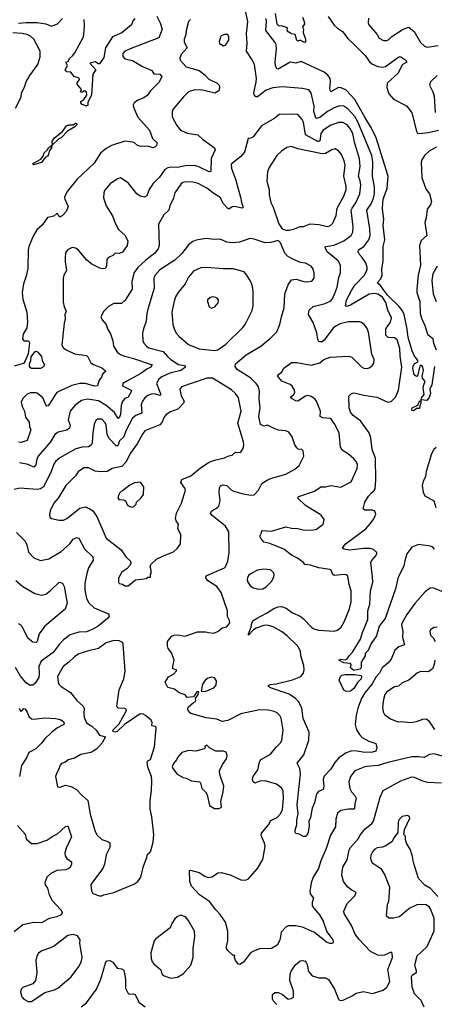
# Model space of a CAD drawing. Extents: x 1954678 to 2060275, y 904822 to 1016299.
# Tile 391 of 467: x 2033756 to 2037539, y 960567 to 969543. Entities that reach past the tile are written whole.
import ezdxf

# ---------------------------------------------------------------- set-up
doc = ezdxf.new("R2010")
doc.units = 0

msp = doc.modelspace()

# ---------------------------------------------------------------- linework, layer by layer
at = {"layer": '0CON20XD'}
for points in [[(2035007.5, 969575), (2035038.1, 969515), (2035056.7, 969455), (2035025, 969375.7), (2034778.3, 969281.7), (2034715.8, 969254.2), (2034696.2, 969235), (2034696.1, 969206.1), (2034716.7, 969185), (2034785, 969170.6), (2034876, 969115), (2034960.4, 969080.4), (2034978.6, 969048.6), (2035035.7, 969045.7), (2035053.8, 969025), (2035027.9, 968972.1), (2034950.8, 968895), (2034918.2, 968851.8), (2034890.2, 968829.8), (2034835, 968808.2), (2034800.5, 968785), (2034791.5, 968765), (2034793.1, 968745), (2034820.5, 968680.5), (2034835, 968654.4), (2034939.2, 968535), (2034969.3, 968459.3), (2035009.1, 968419.1), (2035005.8, 968394.2), (2034990.3, 968379.7), (2034975, 968375.5), (2034925, 968388.8), (2034865, 968385.8), (2034830, 968395), (2034805, 968419.2), (2034787.4, 968427.4), (2034715, 968434.5), (2034593, 968397), (2034545, 968367.5), (2034493.1, 968325), (2034436.4, 968233.6), (2034277.5, 968085), (2034188.6, 967975), (2034165.6, 967925), (2034168.9, 967905), (2034198.7, 967838.7), (2034179.8, 967795), (2034145, 967754.2), (2034125, 967741.2), (2034112.4, 967752.4), (2034105, 967771.2), (2034095, 967776.9), (2034067.6, 967752.4), (2034009.7, 967740.3), (2033961.1, 967668.9), (2033912.2, 967627.8), (2033879.7, 967570.3), (2033838.9, 967475), (2033833.3, 967445), (2033830.5, 967275), (2033815.6, 967205), (2033791.1, 967135), (2033778.9, 967055), (2033784.5, 966995), (2033821.2, 966875), (2033828.2, 966785), (2033821.1, 966735), (2033787.1, 966675), (2033783.1, 966633.1), (2033795, 966614), (2033834.2, 966614.2), (2033842.5, 966605), (2033845.6, 966594.4), (2033832.7, 966497.3), (2033806.7, 966433.3), (2033790.4, 966409.6), (2033705.7, 966385)], [(2033745, 969510.7), (2033815, 969518.2), (2033915, 969517.9), (2033994.5, 969504.5), (2034045.6, 969484.4), (2034100, 969505), (2034146.9, 969553.1)], [(2034805.6, 969554.4), (2034788.3, 969531.7), (2034776.2, 969495), (2034686.9, 969423.1), (2034603.6, 969385), (2034538.5, 969285), (2034525, 969197.5), (2034485, 969140), (2034475, 969140), (2034445, 969157.5), (2034397.5, 969145), (2034450, 969085), (2034422.3, 969045), (2034412.9, 968855), (2034378.9, 968791.1), (2034377.1, 968762.9), (2034365, 968753.8), (2034325, 968770.6), (2034314.2, 968785), (2034313.9, 968796.1), (2034340, 968815), (2034368.1, 968855), (2034368.5, 968865), (2034365, 968882.5), (2034355, 968892.5), (2034335, 968890), (2034325, 968880), (2034312.5, 968885), (2034320, 968905), (2034280, 968955), (2034281.7, 968968.3), (2034301.7, 968998.3), (2034300, 969010), (2034253.3, 969023.3), (2034223, 969063), (2034185, 969067.5), (2034170, 969085), (2034193.8, 969125), (2034177.5, 969155), (2034197.1, 969162.9), (2034210.2, 969189.8), (2034238, 969212), (2034258.3, 969241.7), (2034337.5, 969385), (2034345, 969440), (2034348.8, 969485), (2034344.4, 969545)], [(2037540, 964715), (2037525.6, 964735), (2037505, 964744.6), (2037395, 964757.5), (2037335, 964734.4), (2037288, 964672), (2037269.2, 964610.8), (2037260.5, 964559.5), (2037208.6, 964461.4), (2037185.9, 964354.1), (2037089.2, 964085), (2037035.7, 964015), (2037010, 963925), (2036962.9, 963855), (2036935, 963792.5), (2036907.5, 963765), (2036906.7, 963745), (2036872.9, 963685), (2036871.5, 963635), (2036858.5, 963621.5), (2036805, 963610.3), (2036775.7, 963635), (2036779.2, 963665), (2036775, 963673.3), (2036715, 963679.4), (2036666.7, 963705), (2036685.7, 963714.3), (2036725, 963706.7), (2036743.6, 963716.4), (2036762.5, 963745), (2036794, 963776), (2036864.8, 963895), (2036883.9, 963956.1), (2036933.5, 964075), (2036932.7, 964155), (2036949.5, 964215), (2036957, 964337), (2036977.5, 964415), (2036976.5, 964465), (2036959.1, 964595), (2036965, 964610.6), (2037005.5, 964655), (2037015.8, 964675), (2037014.1, 964684.1), (2036982.8, 964712.8), (2036955, 964721.5), (2036895, 964721.5), (2036765, 964707.5), (2036715.9, 964715.9), (2036700, 964725), (2036725, 964760.6), (2036915, 964902), (2036954.5, 964945.5), (2036986.4, 964993.6), (2037004.3, 965035), (2036995, 965063.3), (2036975, 965070), (2036905, 965070), (2036891.2, 965085), (2036905.8, 965145), (2036938.3, 965198.3), (2036965, 965230.6), (2036990.7, 965249.3), (2036999.5, 965265), (2037004.6, 965345), (2037001.2, 965545), (2036972.2, 965625), (2036959.3, 965729.3), (2036944.3, 965775), (2036865.7, 965885), (2036799.4, 965935), (2036774.7, 965964.7), (2036763.4, 966005), (2036760.3, 966109.7), (2036783.3, 966135), (2036805, 966142.5), (2036895, 966120), (2037015, 966101.4), (2037115, 966055.6), (2037145, 966063.1), (2037185, 966102.5), (2037212.5, 966165), (2037243.5, 966376.5), (2037228, 966475), (2037224.6, 966545), (2037198.9, 966625), (2037175, 966643.3), (2037117.5, 966645), (2037097.5, 966667.5), (2037095.6, 966725), (2037140, 966785), (2037148.1, 966825), (2037116, 966896), (2037095.6, 966965), (2037065, 967012.4), (2037025, 967041.2), (2036994.7, 967045.3), (2036945, 967041.3), (2036775, 966940.6), (2036738.3, 966928.3), (2036729.2, 966935), (2036736.4, 966985), (2036784.8, 967075.2), (2036816.8, 967125), (2036901.5, 967215), (2036925.4, 967264.6), (2036926.5, 967285), (2036914.4, 967325), (2036882.1, 967375), (2036854.4, 967404.4), (2036843.9, 967425), (2036846, 967444), (2036897.3, 967475), (2036942.3, 967535), (2036953.9, 967575), (2036950.3, 967635), (2036923.8, 967805), (2036962, 967865), (2036983.3, 967915), (2036992.2, 967955), (2036993.4, 968015), (2036976.4, 968115), (2036977.4, 968245), (2036969.5, 968305), (2036842.5, 968612.5), (2036815, 968660), (2036750.8, 968730.8), (2036715, 968754.5), (2036675, 968757.9), (2036625, 968740), (2036565, 968706.2), (2036495, 968651.8), (2036465, 968641.9), (2036457.4, 968647.4), (2036441.3, 968705), (2036442, 968755), (2036415, 968876.7), (2036395, 968902), (2036335, 968916.7), (2036155, 968931.2), (2036065, 968920.4), (2036005, 968899.6), (2035925, 968840), (2035915, 968838), (2035899.7, 968849.7), (2035891.5, 968875), (2035915, 968973.3), (2035917.5, 969007.5), (2035899.4, 969135), (2035877.8, 969177.8), (2035825.6, 969255), (2035831.8, 969325), (2035824.7, 969415.3), (2035838.8, 969525), (2035816.2, 969626.2)], [(2037540.6, 966380.6), (2037515.5, 966215), (2037498.8, 966175), (2037503.1, 966135), (2037491.9, 966098.1), (2037469.2, 966070.8), (2037417.5, 966077.5), (2037421.9, 966095), (2037447.9, 966125), (2037438, 966185), (2037445.9, 966224.1), (2037456.7, 966245), (2037430, 966275), (2037427.5, 966297.5), (2037440, 966345), (2037433.8, 966373.8), (2037425, 966390), (2037415, 966392.5), (2037406.4, 966383.6), (2037386.4, 966293.6), (2037375, 966288.8), (2037356, 966305), (2037344.4, 966365), (2037346, 966385), (2037360.3, 966409.7), (2037387.5, 966425), (2037387.5, 966435), (2037377.5, 966455), (2037356.7, 966475), (2037335.7, 966525), (2037301.9, 966645), (2037292.3, 966722.3), (2037263.1, 966855), (2037247.7, 966887.7), (2037217.1, 966927.1), (2037115, 967029.3), (2037087.7, 967065), (2037049.1, 967119.1), (2037018.8, 967145), (2037051, 967179), (2037062.5, 967215), (2037060.7, 967265), (2037072.5, 967345), (2037071.1, 967475), (2037088, 967535), (2037071.5, 967665), (2037077.1, 967725), (2037067.5, 967815), (2037069.5, 967875), (2037076.5, 967915), (2037110, 968005), (2037116.8, 968115), (2037009.1, 968465), (2036966.1, 968555), (2036905.6, 968654.4), (2036815, 968814.1), (2036735, 968901.5), (2036690.4, 968920.4), (2036665, 968923.9), (2036595, 968886.2), (2036590.6, 968890.6), (2036586.4, 968915), (2036593.1, 968975), (2036588, 969005), (2036568.3, 969038.3), (2036535, 969065.4), (2036325, 969160), (2036275, 969146.5), (2036225, 969155.6), (2036115, 969091.9), (2036102, 969095), (2036088.9, 969125), (2036087.4, 969157.4), (2036098.7, 969275), (2036097.1, 969315), (2036087.7, 969335), (2036003.1, 969445), (2036008.8, 969525), (2036005, 969553.8)], [(2036355, 969333.3), (2036316.4, 969356.4), (2036295, 969347.5), (2036285, 969352.5), (2036268.3, 969408.3), (2036235, 969413.3), (2036205, 969432.5), (2036197.5, 969445), (2036198.3, 969468.3), (2036146.1, 969486.1), (2036125, 969484), (2036105, 969501.2), (2036089.5, 969599.5)], [(2036335.4, 969565.4), (2036352, 969525), (2036353.8, 969505), (2036336.7, 969475), (2036346, 969455), (2036342.5, 969425), (2036363.1, 969365), (2036362.5, 969337.5), (2036355, 969333.3)], [(2036570.3, 969570.3), (2036625, 969493.8), (2036655, 969464), (2036702, 969435), (2036750.5, 969370.5), (2036805, 969319.5), (2036908.2, 969215), (2036951.4, 969155), (2036975, 969137.5), (2037025, 969116.9), (2037065, 969110.9), (2037095, 969117.3), (2037215, 969202.5), (2037235, 969204), (2037280, 969175), (2037287.5, 969155), (2037245, 969132), (2037207.8, 969055), (2037108.9, 968965), (2037105.6, 968925), (2037125.3, 968865.3), (2037168.1, 968818.1), (2037286.1, 968756.1), (2037319.6, 968715), (2037332.4, 968692.4), (2037375, 968526.7), (2037385, 968509.2), (2037405, 968503.6), (2037483.8, 968515), (2037576, 968534)], [(2036937.8, 969555), (2036934.4, 969515), (2036942.9, 969495), (2037016.8, 969406.8), (2037034.5, 969374.5), (2037075, 969354.2), (2037105, 969354.3), (2037125, 969362.5), (2037151.7, 969388.3), (2037255, 969456.2), (2037305, 969473.8), (2037353.7, 969433.7), (2037414.2, 969335), (2037450.2, 969300.2), (2037475, 969290.9), (2037575, 969307.3)], [(2035313.3, 969545), (2035295, 969526.7), (2035274.5, 969445), (2035272.9, 969405), (2035256, 969365), (2035258.3, 969338.3), (2035283.3, 969285), (2035229.4, 969225), (2035217.1, 969195), (2035219.5, 969175), (2035275, 969111.9), (2035395, 969079.2), (2035445, 969040), (2035480.9, 969000.9), (2035557.5, 968965), (2035576.7, 968945), (2035580, 968925), (2035572.5, 968895), (2035536.1, 968873.9), (2035425, 968900), (2035355, 968901.9), (2035296.2, 968885), (2035251.2, 968838.8), (2035154, 968725), (2035146.1, 968703.9), (2035145.9, 968655.9), (2035189.1, 968579.1), (2035224.5, 968534.5), (2035285, 968508.9), (2035382.2, 968492.2), (2035423.1, 968453.1), (2035534.4, 968374.4), (2035538.6, 968355), (2035501.9, 968278.1), (2035500.8, 968159.2), (2035485, 968155.6), (2035385, 968204.6), (2035352.3, 968212.3), (2035265, 968209.4), (2035195, 968195.9), (2035135, 968199.1), (2035106.9, 968193.1), (2035081.8, 968178.2), (2035032.4, 968107.6), (2034975, 968048), (2034936.9, 967995), (2034915, 967936.7), (2034895, 967925.8), (2034855, 967934.4), (2034825, 967954.4), (2034747.1, 968055), (2034675, 968101.2), (2034648.8, 968091.2), (2034581.2, 968045), (2034531.2, 967985), (2034523.8, 967965), (2034521.7, 967918.3), (2034544, 967845), (2034604.2, 967755), (2034628.3, 967688.3), (2034659.1, 967629.1), (2034718.1, 967575), (2034744.3, 967525), (2034735.8, 967485), (2034695.6, 967424.4), (2034665, 967410), (2034626.1, 967413.9), (2034605.8, 967394.2), (2034565, 967373.8), (2034552.5, 967355), (2034549.5, 967295), (2034537.5, 967275), (2034515, 967270.4), (2034486.2, 967276.2), (2034414.5, 967314.5), (2034370.3, 967350.3), (2034291.2, 967445), (2034265, 967461.2), (2034235, 967466.2), (2034192.5, 967445), (2034173.6, 967416.4), (2034170, 967375), (2034170, 967335), (2034183.6, 967256.4), (2034158.8, 967215), (2034152.3, 967182.3), (2034153.9, 966966.1), (2034162, 966925), (2034180, 966885), (2034168.8, 966855), (2034172, 966815), (2034160.8, 966775), (2034141.1, 966575), (2034151.4, 966555), (2034175, 966535.7), (2034255, 966495.8), (2034365, 966482), (2034378.7, 966468.7), (2034405, 966414.2), (2034428.9, 966398.9), (2034505, 966370.4), (2034535.8, 966345), (2034540, 966335), (2034515.8, 966314.2), (2034504, 966285), (2034481.2, 966255), (2034465.7, 966204.3), (2034437.3, 966202.7), (2034355.3, 966225.3), (2034305, 966227.3), (2034231.3, 966208.7), (2034125, 966159.4), (2034096.2, 966145), (2034085, 966132.5), (2034035, 966049.4), (2034015, 966023.8), (2034005, 966020.8), (2033995, 966030.8), (2033966.7, 966095), (2033915, 966137.1), (2033902.1, 966142.1), (2033855, 966139.5), (2033825, 966128.6), (2033785, 966088), (2033770, 966055), (2033780, 966015), (2033798.9, 965975), (2033810.6, 965920.6), (2033842.5, 965875), (2033844.4, 965835), (2033856.5, 965805), (2033824.4, 965705.6), (2033770.8, 965689.2), (2033745, 965690)], [(2033718.8, 968735), (2033769.1, 968835), (2033773.1, 968875), (2033801.5, 968928.5), (2033816.7, 968975), (2033847.8, 969035), (2033921.4, 969135), (2033944.4, 969205), (2033941.8, 969255), (2033885.2, 969365), (2033855, 969392.6), (2033825, 969406.8), (2033775, 969417.3), (2033695, 969422.3)], [(2035615, 969303.8), (2035637, 969313), (2035665.7, 969355), (2035665.8, 969385), (2035655, 969406.7), (2035625, 969408.8), (2035595.7, 969394.3), (2035587, 969383), (2035576.7, 969345), (2035580, 969325), (2035615, 969303.8)], [(2037564.2, 969035), (2037503.8, 968975), (2037493.8, 968945), (2037525.6, 968885.6), (2037537.8, 968845), (2037546, 968695)], [(2037622.9, 964322.9), (2037535, 964361.2), (2037506.4, 964363.6), (2037495, 964358.8), (2037455, 964326.7), (2037360.9, 964219.1), (2037289.4, 964120.6), (2037244.5, 964045), (2037239.5, 964025), (2037250.9, 963965), (2037247.9, 963915), (2037265.5, 963844.5), (2037215, 963825.5), (2037180, 963795), (2037145, 963714), (2037114.6, 963675.4), (2037064.7, 963635.3), (2037040, 963585), (2037005, 963547.8), (2036970.9, 963489.1), (2036904.7, 963405.3), (2036875, 963355.8), (2036843.6, 963275), (2036826, 963204), (2036817.2, 963117.2), (2036828.7, 963068.7), (2036855, 963025.6), (2036879.9, 962999.9), (2036942.5, 962965), (2037004.2, 962944.2), (2037015.2, 962905.2), (2037006.7, 962875), (2036975.3, 962864.7), (2036905, 962862.2), (2036835, 962875.9), (2036785, 962877.1), (2036735, 962860), (2036667.8, 962815), (2036629.9, 962770.1), (2036593.3, 962706.7), (2036534.6, 962645.4), (2036525.6, 962615), (2036532.2, 962555), (2036524.4, 962525.6), (2036483.5, 962506.5), (2036465.5, 962484.5), (2036445.4, 962405), (2036423.8, 962356.2), (2036410.7, 962269.3), (2036394.4, 962235), (2036397.8, 962195), (2036388.9, 962135), (2036375.5, 962105), (2036364.6, 962095.4), (2036345, 962095.4), (2036305, 962117.5), (2036275, 962122.7), (2036269.2, 962135), (2036270.6, 962155), (2036285.4, 962204.6), (2036283.3, 962245), (2036297.7, 962305), (2036288.4, 962385), (2036316.9, 962665), (2036313.3, 962715), (2036288.8, 962765), (2036349.8, 962840.2), (2036393.5, 962975), (2036396.4, 963046.4), (2036341.5, 963171.5), (2036329.4, 963265), (2036304.4, 963325), (2036273.1, 963355), (2036215, 963394.5), (2036045, 963452.9), (2036027.5, 963465), (2036027.5, 963475), (2036045, 963482.5), (2036095, 963488.5), (2036245.4, 963524.6), (2036320.8, 963555), (2036344.2, 963585), (2036350.6, 963615), (2036348.5, 963655), (2036322, 963745), (2036317.5, 963785), (2036295, 963832.2), (2036195, 963925.5), (2036144, 963964), (2036068.1, 964008.1), (2036015, 964022.2), (2035985, 964020.8), (2035914.7, 963995.3), (2035890.7, 963979.3), (2035845, 963932.5), (2035844.3, 963945), (2035869.4, 964005), (2035873.3, 964045), (2035887.8, 964065), (2035915.6, 964085), (2036008.2, 964131.8), (2036074.1, 964175.9), (2036115, 964190.8), (2036145, 964192.1), (2036187.6, 964177.6), (2036245, 964136.7), (2036314.2, 964105), (2036345, 964081.4), (2036419.2, 964005), (2036441.1, 963991.1), (2036485, 963976.7), (2036625, 963969.2), (2036655, 963976.2), (2036688, 964005), (2036715.6, 964054.4), (2036765, 964173.3), (2036780, 964235), (2036780, 964335), (2036761.1, 964395), (2036749.5, 964469.5), (2036735, 964481.9), (2036715.3, 964485.3), (2036626, 964476), (2036612.5, 964485), (2036598, 964525), (2036585, 964531.9), (2036484.3, 964545.7), (2036409.2, 964569.2), (2036358.8, 964575), (2036345.6, 964595), (2036292.2, 964635), (2036235, 964662.7), (2036165, 964715.4), (2036037.4, 964767.4), (2035985, 964778.8), (2035955, 964816.7), (2035948, 964835), (2035963.3, 964865), (2035965, 964886.7), (2036007.3, 964882.7), (2036055, 964881.1), (2036185, 964920.9), (2036235, 964907.3), (2036294.6, 964904.6), (2036355, 964890), (2036435, 964891.4), (2036465, 964896.7), (2036525, 964943.3), (2036533.3, 964985), (2036505.8, 965025), (2036365, 965112.5), (2036291.2, 965185), (2036302.5, 965195), (2036445, 965243.6), (2036505, 965284.4), (2036545, 965285.6), (2036595, 965296.7), (2036685, 965281.4), (2036778.9, 965331.1), (2036835, 965452.5), (2036836.8, 965486.8), (2036827.1, 965515), (2036805, 965540), (2036755, 965582.5), (2036698.6, 965618.6), (2036683.1, 965645), (2036670.6, 965775), (2036629.3, 965859.3), (2036595, 965908), (2036522.1, 965912.1), (2036498, 965925), (2036500, 965975), (2036464.3, 966064.3), (2036448.8, 966085), (2036415, 966107.5), (2036385, 966115.8), (2036365, 966112), (2036295, 966065.7), (2036275, 966068.1), (2036241.2, 966085), (2036230, 966095), (2036228.8, 966105), (2036255, 966122), (2036265.8, 966145), (2036262.5, 966165), (2036242.4, 966202.4), (2036225, 966216.5), (2036147.9, 966247.9), (2036108.8, 966295), (2036113.3, 966305), (2036147.9, 966332.1), (2036166, 966365), (2036235, 966416.7), (2036285, 966417.1), (2036416.8, 966393.2), (2036495, 966413.3), (2036530, 966445), (2036590, 966465), (2036755, 966476), (2036785, 966466.2), (2036875, 966378.8), (2036895, 966366), (2036925, 966362.5), (2036945, 966368), (2036972.1, 966387.9), (2036987.9, 966412.1), (2036991.4, 966445), (2036970.4, 966495), (2036938.2, 966695), (2036923.7, 966733.7), (2036898, 966765), (2036875, 966782.9), (2036855, 966789.5), (2036755, 966787.7), (2036679.6, 966770.4), (2036639.8, 966750.2), (2036613.7, 966726.3), (2036535, 966620), (2036515, 966606.7), (2036495, 966606.7), (2036485, 966610), (2036475, 966627.5), (2036467.8, 966687.8), (2036435, 966782), (2036391.9, 966855), (2036395.7, 966895), (2036433.2, 966926.8), (2036543.2, 966956.8), (2036595, 966980), (2036614.5, 967005), (2036635, 967055.8), (2036654, 967105), (2036667.6, 967192.4), (2036682.2, 967235), (2036681.9, 967305), (2036661.4, 967345), (2036562.9, 967425), (2036542, 967465), (2036547.5, 967475), (2036625, 967486.8), (2036715, 967526.2), (2036781.1, 967575), (2036796.2, 967605), (2036799.6, 967655), (2036781.4, 967805), (2036788.4, 967825), (2036825, 967878.1), (2036859.7, 967955), (2036868.4, 968035), (2036863.1, 968075), (2036848.2, 968115), (2036862.2, 968205), (2036857.8, 968275), (2036810.3, 968425), (2036794.7, 968504.7), (2036769.1, 968555), (2036745, 968583.3), (2036705, 968604.6), (2036666.7, 968605), (2036595, 968581.1), (2036525, 968535.5), (2036503.4, 968505), (2036495, 968438.6), (2036485, 968431.2), (2036475, 968432.8), (2036363.7, 968493.7), (2036347, 968607), (2036333.8, 968633.8), (2036295, 968677.1), (2036235, 968682.5), (2036125, 968678), (2036085, 968644.3), (2035962, 968575), (2035885, 968476.2), (2035865, 968463.3), (2035840, 968460), (2035806.9, 968335), (2035775, 968296.9), (2035684.3, 968225), (2035687.5, 968185), (2035725, 968090), (2035772.2, 967925), (2035779.5, 967875), (2035795.6, 967835), (2035785, 967824.3), (2035715, 967840.5), (2035695, 967836.9), (2035665, 967816), (2035655, 967820.8), (2035614.6, 967864.6), (2035585, 967921.4), (2035527.6, 967957.6), (2035465, 968007.9), (2035385, 968047.9), (2035335, 968062.5), (2035275.5, 968064.5), (2035245, 968057.8), (2035225, 968044.4), (2035171.9, 967965), (2035159.4, 967915), (2035126.9, 967845), (2035116.9, 967805), (2035070.8, 967765), (2035021.7, 967678.3), (2035028.1, 967485), (2035021.1, 967455), (2034988.1, 967415), (2034908.3, 967351.7), (2034833.3, 967285), (2034801.9, 967238.1), (2034780.6, 967155), (2034783.3, 967085), (2034718.9, 966985), (2034685, 966956.7), (2034615, 966955.6), (2034565, 966928.6), (2034524.4, 966885.6), (2034496, 966835), (2034507.5, 966805), (2034543.8, 966765), (2034558, 966725), (2034585, 966680), (2034605.6, 966615), (2034611.4, 966565), (2034649.3, 966509.3), (2034675, 966489.4), (2034713.9, 966473.9), (2034785, 966457.1), (2034964, 966395), (2034952.5, 966375), (2034915, 966356.2), (2034862.6, 966317.4), (2034735, 966248.5), (2034695.8, 966225), (2034694.2, 966205), (2034774, 966165), (2034776.9, 966155), (2034747.4, 966102.6), (2034715, 966089.4), (2034691.2, 966058.8), (2034681.1, 966025), (2034675, 965943.3), (2034665, 965914.2), (2034655, 965906), (2034622.1, 965962.1), (2034545.2, 966025.2), (2034475, 966067.5), (2034375, 966083.2), (2034320.2, 966069.8), (2034260.6, 966025), (2034217.4, 965972.6), (2034198.5, 965895), (2034215.4, 965845), (2034210.9, 965819.1), (2034185, 965801.1), (2034107.2, 965782.8), (2034077.5, 965762.5), (2034038.1, 965695), (2033926, 965565), (2033911.3, 965535), (2033902.1, 965485), (2033885, 965464.3)], [(2034055, 968401.2), (2034053.4, 968435), (2034073.9, 968466.1), (2034146.1, 968523.9), (2034184.7, 968575.3), (2034205, 968584.5), (2034245, 968583.1), (2034265, 968598.6), (2034277.5, 968597.5), (2034278.5, 968585), (2034260, 968565), (2034193.2, 968526.8), (2034135, 968465.5), (2034114.1, 968455.9), (2034055, 968401.2)], [(2033880.9, 968220.9), (2033876.2, 968225), (2033882.9, 968235), (2033948.8, 968271.2), (2033970.5, 968299.5), (2033980.3, 968329.7), (2034007.5, 968352.5), (2034018.1, 968375), (2034048.3, 968398.3), (2034046.8, 968373.2), (2034025.6, 968344.4), (2034020.5, 968315), (2034010.6, 968299.4), (2033990, 968285), (2033955, 968240), (2033905, 968224.4), (2033880.9, 968220.9)], [(2036184.1, 967624.1), (2036215, 967624.2), (2036262.5, 967635), (2036315, 967656), (2036345, 967657.5), (2036405, 967681.9), (2036485, 967674.3), (2036565, 967655.8), (2036586.3, 967663.7), (2036613.1, 967686.9), (2036642.6, 967757.4), (2036652.5, 967825), (2036713.8, 967935), (2036735.4, 967995), (2036735.3, 968025.3), (2036712, 968115), (2036724.4, 968215), (2036717.8, 968255), (2036691.9, 968315), (2036665, 968347.5), (2036635, 968364.3), (2036605, 968356.5), (2036546.7, 968323.3), (2036515, 968318.4), (2036293.3, 968365), (2036235, 968385.6), (2036193.2, 968376.8), (2036143.3, 968345), (2036102, 968305), (2036031.9, 968195), (2036018, 968155), (2036011.2, 968071.2), (2036032.5, 967995), (2036030.8, 967945), (2036046, 967875), (2036070, 967835), (2036120.5, 967680.5), (2036150, 967635), (2036184.1, 967624.1)], [(2037558.2, 968381.8), (2037495, 968347.3), (2037450.3, 968305), (2037424.7, 968265), (2037418.9, 968245), (2037424.3, 968105), (2037451.1, 968025), (2037463.2, 967993.2), (2037493.8, 967955), (2037514.3, 967885), (2037505, 967856.2), (2037473.9, 967815), (2037464.7, 967735.3), (2037453.2, 967695), (2037470, 967575), (2037419.7, 967530.3), (2037403.1, 967485), (2037413.1, 967305), (2037390.4, 967215), (2037378.2, 967085), (2037380.9, 967055), (2037407.5, 966975), (2037410.5, 966865), (2037421.7, 966821.7), (2037452.2, 966755), (2037477.8, 966675), (2037526, 966636), (2037530.9, 966595), (2037555, 966533.3)], [(2037681, 962811), (2037535, 962850.4), (2037495, 962845.5), (2037445, 962816.5), (2037395, 962823.6), (2037335, 962823.2), (2037115, 962770.3), (2037027.3, 962742.7), (2036925.6, 962734.4), (2036905, 962732.2), (2036815, 962694.2), (2036772.9, 962645), (2036759.4, 962595), (2036767.1, 962535), (2036783.7, 962503.7), (2036815, 962470.8), (2036827.5, 962445), (2036814, 962395), (2036811.1, 962355), (2036804.4, 962345.6), (2036755, 962345.4), (2036687.5, 962332.5), (2036655, 962310), (2036639.4, 962255), (2036636.7, 962185), (2036592.1, 962107.9), (2036552.9, 961987.1), (2036504.5, 961875), (2036481.5, 961805), (2036434.4, 961725), (2036414.2, 961675), (2036402.5, 961595), (2036406, 961575), (2036436, 961535), (2036424.6, 961495.4), (2036424.4, 961465), (2036435.6, 961445), (2036493, 961383), (2036525, 961325.7), (2036557, 961227), (2036613.1, 961155), (2036617.1, 961132.9), (2036609.2, 961120.8), (2036585, 961120.8), (2036555, 961134.4), (2036445, 961220.8), (2036335, 961268.9), (2036275, 961281.4), (2036205, 961281.9), (2036186.9, 961273.1), (2036142, 961225), (2036128.3, 961151.7), (2036105, 961107.5), (2036054.1, 961075.9), (2035945, 961072.9), (2035888.8, 961051.2), (2035863, 961037), (2035797.9, 960952.1), (2035765, 960931.2), (2035754, 960934), (2035725.7, 960965.7), (2035716.7, 960993.3), (2035720, 961015), (2035705, 961012.5), (2035655, 961056.7), (2035643.8, 961075), (2035642.5, 961095), (2035655.9, 961145.9), (2035655.7, 961235), (2035634.5, 961315), (2035586.7, 961385), (2035545, 961427.1), (2035488.6, 961505), (2035396, 961565), (2035324.4, 961644.4), (2035307.1, 961685), (2035305, 961787.5), (2035315, 961790), (2035395, 961768.8), (2035445, 961734), (2035475, 961722.5), (2035511.7, 961728.3), (2035565, 961764.2), (2035595, 961767.1), (2035675, 961747.5), (2035775, 961702), (2035815, 961699.2), (2035845, 961712), (2035925, 961806), (2035974.5, 961885.5), (2035994.4, 962005), (2035990, 962035), (2035960, 962105), (2035962, 962128), (2036026.8, 962203.2), (2036047.9, 962242.1), (2036105, 962270.6), (2036136.9, 962303.1), (2036155, 962342.5), (2036163.6, 962445), (2036158.9, 962508.9), (2036147.4, 962537.4), (2036100, 962575), (2035994.7, 962604.7), (2035947.6, 962602.4), (2035901.9, 962581.9), (2035886, 962595), (2035880.6, 962615), (2035886.6, 962643.4), (2035930, 962705), (2035944.3, 962775), (2035954.2, 962795), (2036045, 962848.6), (2036095, 962912), (2036138, 962955), (2036149.2, 962975), (2036158.9, 963065), (2036142.5, 963175), (2036131.1, 963201.1), (2036105.4, 963225.4), (2036077, 963237), (2036025, 963247.5), (2035945, 963251.5), (2035775, 963215.5), (2035655, 963154.2), (2035605, 963145.8), (2035555, 963165.7), (2035457.2, 963177.2), (2035317.3, 963217.3), (2035296.2, 963236.2), (2035290, 963255), (2035293.3, 963275), (2035340.7, 963319.3), (2035357.5, 963325), (2035362.5, 963335), (2035360, 963355), (2035385, 963390), (2035390, 963415), (2035372.5, 963415), (2035341.7, 963368.3), (2035285, 963363.8), (2035265, 963387.5), (2035212.5, 963405), (2035169.5, 963439.5), (2035106.7, 963455), (2035083.3, 963505), (2035115, 963551.2), (2035160, 963575), (2035187, 963607), (2035186.2, 963616.2), (2035153.3, 963625), (2035152, 963645), (2035166.8, 963706.8), (2035140.7, 963770.7), (2035111.7, 963811.7), (2035103.9, 963833.9), (2035106.1, 963873.9), (2035125, 963902.5), (2035145, 963923.3), (2035165, 963931.2), (2035195, 963933.8), (2035265, 963924), (2035377.7, 963962.3), (2035455, 963962.5), (2035480, 963955), (2035525, 963950), (2035565, 963964.6), (2035605, 964000), (2035645, 964008.4), (2035672.9, 964045), (2035671.8, 964065), (2035651.3, 964101.3), (2035653.2, 964155), (2035595, 964322), (2035555, 964375.8), (2035471.2, 964431.2), (2035453.8, 964455), (2035454, 964465), (2035465, 964475.7), (2035623.3, 964545), (2035633.8, 964555), (2035656, 964605), (2035666, 964685), (2035664, 964875), (2035635, 964926.7), (2035512.6, 965022.6), (2035498, 965045), (2035510, 965065), (2035560, 965095), (2035571.7, 965108.3), (2035585.6, 965155.6), (2035575.8, 965235), (2035578.8, 965275), (2035588, 965292), (2035612, 965302), (2035645, 965295.8), (2035685, 965257.5), (2035707.5, 965245), (2035795, 965220.8), (2035865, 965208.8), (2035895, 965211.2), (2035935, 965253.3), (2035966.3, 965313.7), (2036014, 965346), (2036045, 965360.9), (2036185, 965398.1), (2036265.8, 965444.2), (2036305, 965477.5), (2036348.8, 965565), (2036343.6, 965613.6), (2036330, 965625), (2036298.3, 965628.3), (2036285, 965640), (2036265, 965667.5), (2036241.2, 965741.2), (2036212.3, 965782.3), (2036185.7, 965795.7), (2036118.3, 965801.7), (2036082.8, 965812.8), (2036016.8, 965846.8), (2035985, 965838.6), (2035952, 965852), (2035938.5, 965925), (2035950.6, 966005), (2035941.5, 966085), (2035945.6, 966155), (2035934.4, 966195), (2035914.4, 966225), (2035865, 966273.5), (2035740.8, 966355), (2035721.7, 966381.7), (2035724.4, 966405), (2035822.8, 966487.2), (2035955, 966565.8), (2036047.1, 966642.9), (2036101.5, 966698.5), (2036130.9, 966765), (2036143.5, 966835), (2036168.6, 966915), (2036175.5, 967045), (2036205, 967126), (2036235, 967171.2), (2036277.7, 967177.7), (2036347.5, 967155), (2036375, 967153.1), (2036420.8, 967159.2), (2036444.2, 967185.8), (2036444.3, 967235), (2036430, 967275), (2036415, 967296), (2036365, 967322), (2036317.7, 967327.7), (2036241.7, 967361.7), (2036198.3, 967388.3), (2036175.7, 967415.7), (2036135, 967507.5), (2036115, 967530), (2036045, 967510), (2035995, 967509.2), (2035895, 967543.1), (2035855, 967546.9), (2035762.5, 967515), (2035695, 967508.2), (2035645.4, 967515.4), (2035585, 967541.4), (2035535, 967538.6), (2035455, 967548.6), (2035365, 967534), (2035335, 967520), (2035295, 967488.8), (2035235, 967410), (2035171.1, 967348.9), (2035035, 967263.1), (2034988.5, 967211.5), (2034979.1, 967185), (2034984.5, 967095), (2034924.4, 966905), (2034917.1, 966865)], [(2035535, 966527.5), (2035565, 966534.3), (2035635.8, 966585), (2035792.8, 966737.2), (2035812.5, 966765), (2035877, 966893), (2035886, 966935), (2035887.5, 967055), (2035882.5, 967095), (2035870.5, 967140.5), (2035853.8, 967175), (2035830, 967215), (2035803.3, 967245), (2035705, 967271.9), (2035611.7, 967271.7), (2035465, 967284.5), (2035408.3, 967281.7), (2035340.8, 967249.2), (2035295.5, 967195), (2035267.3, 967135), (2035202.7, 967055), (2035179.1, 967015), (2035164.7, 966975.3), (2035143.1, 966875), (2035151.9, 966765), (2035166.2, 966723.8), (2035185, 966686.2), (2035210.8, 966655), (2035295, 966581.4), (2035395, 966540.8), (2035535, 966527.5)], [(2037564.5, 967295.5), (2037525.5, 967225), (2037517.5, 967165), (2037528.9, 967045), (2037555, 966973.3)], [(2035505, 966914), (2035536.1, 966923.9), (2035567.7, 966962.3), (2035568.8, 966985), (2035556.7, 967005), (2035545, 967011.2), (2035515, 967016), (2035495, 967011.2), (2035470.5, 966989.5), (2035468.8, 966975), (2035483.8, 966925), (2035505, 966914)], [(2034917.1, 966865), (2034909.4, 966795), (2034884.3, 966725), (2034876.9, 966685), (2034879.4, 966615), (2034889.4, 966595), (2034914.4, 966565), (2034935, 966551.8), (2035065, 966517.1), (2035105, 966470.9), (2035136.4, 966445), (2035205, 966399.7), (2035258.7, 966388.7), (2035268.6, 966375), (2035227.1, 966345), (2035125, 966318.9), (2035053.6, 966286.4), (2035025.6, 966265), (2035005.5, 966225), (2035044.3, 966125), (2035035, 966117.8), (2034985, 966130.5), (2034955, 966127.5), (2034925, 966116.1), (2034896.5, 966095), (2034876.1, 966065), (2034866, 966035), (2034869.1, 965955), (2034815, 965933.8), (2034785, 965910.5), (2034726, 965794), (2034705, 965741.1), (2034666.6, 965703.4), (2034651.7, 965658.3), (2034635, 965658.5), (2034568.3, 965728.3), (2034555.4, 965765), (2034545.4, 965845), (2034535, 965867.5), (2034505, 965900), (2034465, 965902), (2034450.3, 965889.7), (2034437.1, 965855), (2034423.2, 965776.8), (2034417.8, 965685), (2034407.5, 965662.5), (2034385, 965649.1), (2034325.4, 965645.4), (2034269.4, 965630.6), (2034121.9, 965548.1), (2034084.3, 965515), (2034068.9, 965491.1), (2034041.1, 965415), (2033975, 965284.4), (2033945, 965266.4), (2033915, 965258.8), (2033756.8, 965273.2), (2033705, 965261.1)], [(2033945, 966364), (2033865, 966364.2), (2033855, 966368.8), (2033845.6, 966385.6), (2033844.5, 966405), (2033857.5, 966435), (2033860.5, 966469.5), (2033893.8, 966516.2), (2033905, 966522), (2033920, 966515), (2033955, 966473.3), (2033962, 966435), (2033981.2, 966395), (2033975, 966376.7), (2033945, 966364)], [(2034745, 964382.5), (2034813, 964437), (2034915, 964450), (2034925, 964460), (2034948.3, 964461.7), (2034950, 964485), (2034956.7, 964495), (2034956.7, 964525), (2034946.7, 964555), (2034953.3, 964575), (2035005.8, 964624.2), (2035075, 964659.2), (2035158.8, 964691.2), (2035196.2, 964725), (2035222.5, 964765), (2035226.1, 964846.1), (2035200, 964905), (2035204.2, 964945), (2035183.8, 964973.8), (2035178.6, 964995), (2035187.1, 965045), (2035232, 965135), (2035267.5, 965255), (2035262.7, 965272.7), (2035225.7, 965325), (2035235, 965350), (2035318.8, 965385), (2035405, 965458.6), (2035485, 965508.6), (2035535, 965528.1), (2035625, 965547.5), (2035665, 965568), (2035695, 965574), (2035725, 965598.8), (2035765, 965596), (2035778, 965605), (2035795, 965633.3), (2035800.5, 965665), (2035797.5, 965695), (2035745.8, 965865), (2035775.6, 965975), (2035752.9, 966095), (2035726, 966136), (2035689.8, 966169.8), (2035515, 966276.2), (2035465, 966274.2), (2035234, 966195), (2035216.1, 966173.9), (2035230, 966115), (2035255.8, 966065), (2035251.7, 966048.3), (2035198.8, 965991.2), (2035131.1, 965968.9), (2035093.8, 965945), (2035070, 965915), (2035055.8, 965875), (2035035, 965850.6), (2034899.2, 965795), (2034876, 965764), (2034829.5, 965675), (2034765, 965588.6), (2034728.4, 965511.6), (2034689.1, 965470.9), (2034599.4, 965450.6), (2034555, 965424.4), (2034495, 965419.6), (2034445, 965427.5), (2034385, 965456.9), (2034341.2, 965458.8), (2034290.2, 965419.8), (2034265.7, 965385), (2034175.8, 965295), (2034108.8, 965181.2), (2034067.5, 965135), (2034033.8, 965065), (2034028.8, 965025), (2034034.1, 965004.1), (2034045, 964996.7), (2034115, 964981.2), (2034155, 964980), (2034185, 964994), (2034305, 965089.5), (2034355, 965101.5), (2034395, 965084.4), (2034424, 965064), (2034460.6, 965015), (2034546.6, 964816.6), (2034680.6, 964710.6), (2034725.5, 964645.5), (2034766.7, 964605), (2034768.8, 964585), (2034757.3, 964562.7), (2034735, 964536.7), (2034686.7, 964505), (2034657, 964453), (2034657.5, 964415), (2034663.6, 964403.6), (2034695, 964397.5), (2034715, 964382.5), (2034745, 964382.5)], [(2037345, 965975.6), (2037335, 965980), (2037335.7, 966005), (2037390, 966030), (2037405, 966063.8), (2037415, 966070), (2037415.5, 966044.5), (2037406.2, 966025), (2037403.3, 965996.7), (2037375, 965996.9), (2037355, 965980.6), (2037345, 965975.6)], [(2037555, 965644), (2037535, 965624), (2037512.7, 965585), (2037465.6, 965425), (2037457.5, 965375), (2037437.8, 965335), (2037426.9, 965295), (2037438.1, 965235), (2037451.5, 965201.5), (2037535.4, 965155.4), (2037554.3, 965095)], [(2033885, 965464.3), (2033835, 965487.9), (2033755, 965503.5)], [(2034775, 965100), (2034795, 965103.3), (2034817.5, 965125), (2034823.3, 965145), (2034865, 965183.8), (2034886, 965215), (2034888, 965285), (2034857, 965327), (2034805, 965320), (2034760.3, 965299.7), (2034695, 965246.2), (2034672.5, 965235), (2034657.5, 965205), (2034652.5, 965185), (2034659.3, 965169.3), (2034705, 965166.2), (2034723.6, 965153.6), (2034732.5, 965125), (2034742.5, 965115), (2034775, 965100)], [(2033728.1, 964868.1), (2033805, 964788.6), (2033821.5, 964755), (2033837.8, 964687.8), (2033885, 964636.2), (2033945, 964611.2), (2034023.4, 964626.6), (2034135.8, 964695), (2034214.2, 964765), (2034245, 964805.8), (2034275, 964822.5), (2034295.5, 964815.5), (2034347.9, 964717.9), (2034424.2, 964645), (2034425.7, 964615), (2034384.7, 964545.3), (2034367.8, 964495), (2034351.1, 964405), (2034351.8, 964341.8), (2034365.4, 964265.4), (2034386.1, 964226.1), (2034435, 964180.9), (2034567.5, 964125), (2034572.9, 964105), (2034558.6, 964085), (2034471.4, 964015), (2034425, 963986.4), (2034365, 963961.5), (2034295, 963957.8), (2034216.2, 963933.8), (2034155, 963889.2), (2034115, 963847.5), (2034061.5, 963775), (2033951.1, 963695), (2033930.9, 963645), (2033935.4, 963585), (2033930.9, 963545), (2033898.1, 963495), (2033875, 963475.8), (2033846.1, 963476.1), (2033815, 963496.7), (2033765, 963557.5), (2033717.1, 963637.1)], [(2035931.2, 964351.2), (2035975, 964354.3), (2036005, 964371.4), (2036036.6, 964403.4), (2036056, 964425), (2036076.2, 964465), (2036078.8, 964485), (2036072.7, 964502.7), (2036045, 964526.2), (2035985, 964534.2), (2035926.8, 964523.2), (2035866.7, 964495), (2035845, 964476.7), (2035834.2, 964455.8), (2035831.2, 964435), (2035836.7, 964415), (2035855, 964386.7), (2035880, 964365), (2035931.2, 964351.2)], [(2033719.7, 964429.7), (2033785, 964376.7), (2033895, 964310.9), (2033955, 964295.6), (2033994.5, 964305.5), (2034035.8, 964335), (2034115, 964416.2), (2034145.6, 964405), (2034160.6, 964375), (2034190.6, 964225), (2034170.3, 964169.7), (2033985.6, 964015), (2033934.5, 963945), (2033915.6, 963875), (2033905.5, 963864.5), (2033875, 963869.2), (2033835, 963902), (2033775.3, 964015.3), (2033765, 964027.1), (2033745, 964034.3)], [(2037565, 964006.2), (2037535, 964001.2), (2037505, 963980), (2037497.5, 963965), (2037503, 963933), (2037527.5, 963907.5), (2037546.7, 963875)], [(2034505, 961556), (2034525, 961564.2), (2034615, 961587.5), (2034796.8, 961663.2), (2034833.2, 961686.8), (2034861.4, 961725), (2034885.7, 961825), (2034917.1, 961905), (2034922, 961935), (2034945, 961950), (2034952.6, 961967.4), (2034972.9, 962045), (2034980, 962115), (2034963.1, 962275), (2034947.8, 962345), (2034948.1, 962425), (2034960, 962515), (2034963, 962603), (2034960, 962645), (2034925, 962730), (2034920, 962775), (2034925, 962787.5), (2034950, 962800), (2034986.5, 962915), (2035000, 963085), (2034995, 963098.8), (2034976.4, 963103.6), (2034962.5, 963105), (2034964, 963135), (2034955, 963156), (2034905, 963200), (2034882.1, 963212.1), (2034855.7, 963215.7), (2034713.8, 963116.2), (2034645, 963053.8), (2034625, 963047.5), (2034610, 963055), (2034607.5, 963065), (2034664.4, 963125), (2034730, 963245), (2034726.6, 963256.6), (2034715, 963262.5), (2034655, 963266.7), (2034644.2, 963274.2), (2034642, 963285), (2034662.5, 963435), (2034705.8, 963535), (2034718.1, 963605), (2034701.2, 963851.2), (2034694, 963864), (2034665, 963878.8), (2034615, 963884.2), (2034545, 963860.8), (2034475, 963810), (2034375.6, 963785.6), (2034295, 963760.6), (2034255, 963734.3), (2034205, 963685.6), (2034153.3, 963646.7), (2034100, 963555), (2034106, 963505), (2034113.8, 963485), (2034134.5, 963464.5), (2034218.6, 963408.6), (2034277, 963337), (2034335, 963286.2), (2034344.2, 963265), (2034340, 963215), (2034344.4, 963185), (2034365, 963134), (2034415, 963102), (2034455, 963065.8), (2034485, 963021.2), (2034540, 963005), (2034508.4, 962951.6), (2034455.8, 962894.2), (2034425.9, 962874.1), (2034405, 962862.2), (2034315, 962844), (2034255, 962812), (2034197.5, 962795), (2034175, 962773.8), (2034137.7, 962762.3), (2034124.4, 962745.6), (2034111.2, 962705), (2034094.2, 962675.8), (2034084, 962645), (2034100, 962550), (2034125, 962545.7), (2034175, 962564), (2034225, 962551.2), (2034275, 962524.3), (2034319.4, 962475), (2034377.5, 962425), (2034399.8, 962299.8), (2034442.6, 962152.6), (2034460.7, 962110.7), (2034505, 962068.6), (2034560.5, 962050.5), (2034577.6, 962037.6), (2034580, 961995), (2034545, 961930), (2034528.6, 961845), (2034514.2, 961805.8), (2034419.5, 961680.5), (2034406.7, 961655), (2034411.7, 961601.7), (2034425, 961576.7), (2034485, 961556.2), (2034505, 961556)], [(2037544.2, 963705), (2037538.1, 963665), (2037521.9, 963625), (2037485, 963597.3), (2037415, 963600), (2037385, 963588), (2037305, 963521.4), (2037245, 963496.9), (2037211.7, 963468.3), (2037175, 963461.4), (2037105.8, 963415), (2037088.3, 963391.7), (2037074.6, 963345.4), (2037067.3, 963275), (2037071.7, 963231.7), (2037085, 963210), (2037138.3, 963168.3), (2037205, 963140.8), (2037235, 963144.2), (2037325, 963134.4), (2037376.3, 963143.7), (2037435, 963165.6), (2037465, 963168.1), (2037486.9, 963155), (2037541.9, 963071.9)], [(2035445, 963417.5), (2035465, 963423.3), (2035527.6, 963452.4), (2035548, 963475), (2035552.5, 963515), (2035532.5, 963542.5), (2035505, 963548.2), (2035475, 963540.9), (2035451.4, 963525), (2035423.8, 963485), (2035411.7, 963421.7), (2035445, 963417.5)], [(2036735, 963417.5), (2036715, 963430), (2036670.7, 963520.7), (2036682.5, 963555), (2036695, 963567.7), (2036725, 963572.1), (2036815, 963572.3), (2036870.6, 963565), (2036875.9, 963555), (2036870.8, 963535), (2036839.2, 963500.8), (2036805, 963447.1), (2036775, 963422.2), (2036735, 963417.5)], [(2033751.1, 963265), (2033765, 963240), (2033775, 963241.2), (2033795, 963263.3), (2033805, 963260), (2033825, 963230), (2033840.8, 963190.8), (2033865, 963168.1), (2033885, 963165.6), (2033985, 963177.5), (2034085, 963173.1), (2034125, 963163.1), (2034155, 963145.7), (2034162.3, 963127.7), (2034153.8, 963115), (2034095, 963084.4), (2034045.4, 963044.6), (2033985, 962985.7), (2033954, 962946), (2033905, 962896.9), (2033838.2, 962861.8), (2033818.5, 962815), (2033772.5, 962745), (2033753.5, 962645)], [(2035575, 962353.3), (2035597.5, 962365), (2035590, 962415), (2035613.8, 962503.8), (2035620, 962555), (2035582.5, 962662.5), (2035578.6, 962695), (2035606.5, 962753.5), (2035643.8, 962805), (2035650, 962835), (2035640, 962865), (2035615, 962876), (2035544.3, 962874.3), (2035487.5, 962905), (2035465, 962928.8), (2035445, 962920), (2035447.5, 962905), (2035440, 962895), (2035364.1, 962875.9), (2035295, 962882), (2035235, 962861.2), (2035195, 962817.5), (2035186.7, 962795), (2035159.3, 962760.7), (2035147.5, 962735), (2035152.5, 962715), (2035194.2, 962664.2), (2035247.5, 962635), (2035275, 962628.8), (2035324.3, 962604.3), (2035396.7, 962595), (2035406, 962585), (2035416.7, 962535), (2035450, 962505), (2035466.7, 962475), (2035489.3, 962379.3), (2035535, 962353.3), (2035575, 962353.3)], [(2036101.2, 960565), (2036072, 960595), (2036061.2, 960615), (2036063.3, 960655), (2036085, 960673.8), (2036114.2, 960675.8), (2036155, 960655.8), (2036204.2, 960614.2), (2036231.7, 960618.3), (2036255, 960633.3), (2036255, 960687.5), (2036221.5, 960785), (2036222.6, 960842.6), (2036232, 960868), (2036268.1, 960925), (2036315, 960962), (2036340, 960965), (2036359.2, 960959.2), (2036368.8, 960948.8), (2036379.7, 960929.7), (2036392.5, 960865), (2036425.6, 960825.6), (2036485, 960809.4), (2036545, 960808.1), (2036575, 960794), (2036629.4, 960705), (2036664.3, 960615), (2036673.8, 960605), (2036695, 960601.4), (2036715, 960607.5), (2036789.2, 960645), (2036825, 960667.1), (2036894.1, 960684.1), (2036975, 960666.2), (2037073, 960697), (2037106.6, 960723.4), (2037134.5, 960775), (2037115.8, 960885), (2037158.5, 960995), (2037154.2, 961034.2), (2037145, 961042), (2037085, 961014.4), (2037065, 961012.9), (2037025, 961015.8), (2036957.9, 961047.9), (2036850.6, 961160.6), (2036817.2, 961207.2), (2036784.2, 961285), (2036717.5, 961395), (2036714.3, 961415), (2036744, 961485), (2036814.2, 961555), (2036827.5, 961585), (2036785, 961606.9), (2036750, 961635), (2036710.8, 961685), (2036694.2, 961745), (2036698.6, 961781.4), (2036708.3, 961821.7), (2036744.4, 961885), (2036763.1, 961975), (2036773, 961997), (2036844.3, 962075), (2036861.2, 962108.8), (2036906.1, 962163.9), (2036968.9, 962215), (2036983.8, 962235), (2037043.7, 962456.3), (2037072.9, 962515), (2037235, 962603.1), (2037335, 962639.4), (2037355, 962636.9), (2037432.6, 962602.6), (2037475, 962590.6), (2037605.7, 962585.7)], [(2037570.3, 961550.3), (2037505, 961623.3), (2037452.3, 961652.3), (2037394.1, 961714.1), (2037348.8, 961858.8), (2037340, 961915), (2037321.4, 961975), (2037286.2, 962035), (2037276.2, 962065), (2037275, 962100), (2037260, 962115), (2037268.3, 962161.7), (2037316.2, 962265), (2037312.5, 962275), (2037295, 962286.7), (2037245, 962280), (2037215, 962247.5), (2037208, 962225), (2037207, 962133), (2037173, 962087), (2037152.7, 962047.3), (2037091.7, 962008.3), (2037065, 961998), (2037017.7, 961992.3), (2036995, 961980), (2036975, 961956.2), (2036960, 961925), (2036957.1, 961895), (2036969.5, 961859.5), (2037051.2, 961805), (2037088, 961745), (2037131.2, 961635), (2037124.2, 961544.2), (2037122, 961505), (2037110, 961475), (2037101.2, 961375), (2037125, 961353.8), (2037166.1, 961353.9), (2037222.7, 961367.3), (2037305, 961441.2), (2037383.9, 961476.1), (2037415, 961481.2), (2037465, 961476.7), (2037485, 961462.5), (2037505, 961432.5), (2037533.8, 961355), (2037535.6, 961235), (2037469.8, 961090.2), (2037380, 961005), (2037358.1, 960925), (2037373.1, 960875), (2037372.2, 960855), (2037333.1, 960826.9), (2037328.1, 960815), (2037332.9, 960725), (2037355.8, 960665), (2037415.7, 960605), (2037443, 960543)], [(2033735, 962196.7), (2033805, 962117.5), (2033813.9, 962073.9), (2033864.2, 962034.2), (2033915, 962033.1), (2034005, 962063.3), (2034059.1, 962100.9), (2034100, 962120), (2034175, 962188.8), (2034195, 962192.5), (2034227.5, 962095), (2034179.5, 961990.5), (2034167.1, 961945), (2034169.7, 961919.7), (2034185, 961896.2), (2034230, 961865), (2034228.8, 961845), (2034216, 961815), (2034205, 961804), (2034176.6, 961793.4), (2034094.6, 961785.4), (2034041.5, 961758.5), (2034005, 961726), (2033986.7, 961675), (2033989.4, 961655), (2034008.9, 961625), (2034026.3, 961566.3), (2034053.8, 961513.8), (2034136, 961425), (2034143.8, 961405), (2034135, 961382), (2034096.3, 961363.7), (2034025, 961348.5), (2033955, 961310), (2033885, 961313.8), (2033785, 961292.5), (2033705, 961226.7)], [(2035135, 960806), (2035195, 960814), (2035246.2, 960845), (2035316.8, 960923.2), (2035339.2, 960995), (2035338.6, 961075), (2035353.8, 961185), (2035350, 961235), (2035294.1, 961334.1), (2035267.5, 961365), (2035225, 961379.2), (2035195, 961368.8), (2035172.7, 961347.3), (2035144, 961305), (2035128, 961265), (2034997, 961163), (2034984.2, 961145), (2034953.5, 961035), (2034955.6, 960985), (2034965.8, 960955), (2034978.8, 960935), (2035045, 960880), (2035054, 960845), (2035065, 960828.8), (2035135, 960806)], [(2033835, 960591.2), (2033865, 960593.8), (2033985.8, 960674.2), (2034075, 960698), (2034105, 960714), (2034225, 960818.8), (2034295, 960911.2), (2034318.3, 960951.7), (2034325.6, 960995), (2034306.1, 961123.9), (2034308.6, 961155), (2034285, 961192), (2034245, 961204.4), (2034195, 961193.1), (2034075, 961100), (2034038.7, 961081.3), (2033957.5, 961055), (2033927.7, 961032.3), (2033913.8, 961005), (2033904.1, 960965.9), (2033912, 960855), (2033900, 960785), (2033876.1, 960753.9), (2033785, 960720), (2033771.2, 960705), (2033762.3, 960677.7), (2033776.2, 960635), (2033794.2, 960614.2), (2033835, 960591.2)], [(2034316.7, 960543.3), (2034365, 960578.8), (2034456.4, 960703.6), (2034497.1, 960795), (2034537.7, 960942.3), (2034548.3, 960961.7), (2034577.7, 960967.7), (2034605, 960952.5), (2034645, 960896.7), (2034685, 960890), (2034705, 960877.5), (2034722, 960795), (2034721.2, 960715), (2034741.7, 960671.7), (2034755, 960660), (2034795, 960661.2), (2034810, 960655), (2034843.8, 960585), (2034900, 960545)]]:
    msp.add_lwpolyline(points, dxfattribs=at)

doc.saveas('drawing.dxf')
